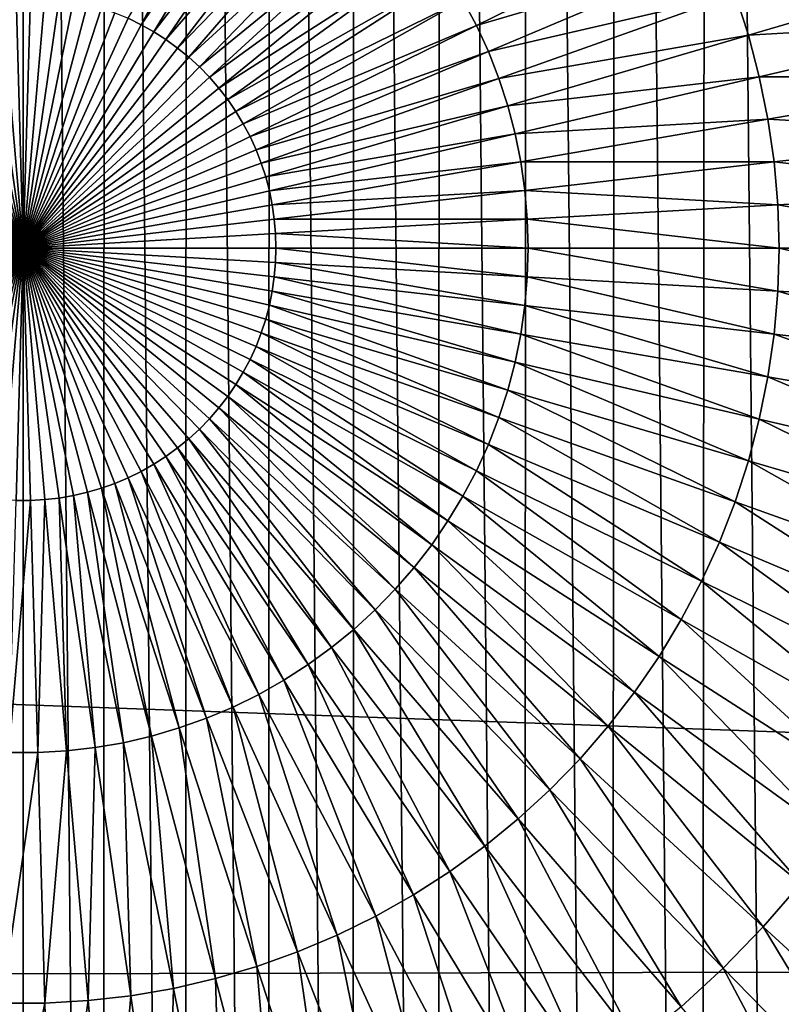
# Model space of a CAD drawing. Header units: millimetres. Extents: x -161 to 161, y -94 to 1149.
# Tile 654 of 1056: x 148.796 to 149.604, y -58.352 to -57.308. Entities that reach past the tile are written whole.
import ezdxf

# ---------------------------------------------------------------- set-up
doc = ezdxf.new("R2010")
doc.units = ezdxf.units.MM
doc.header["$LTSCALE"] = 81.481481
for name, color, linetype in [('380', 7, 'CONTINUOUS'), ('383', 7, 'CONTINUOUS'), ('387', 7, 'CONTINUOUS'), ('392', 7, 'CONTINUOUS'), ('393', 7, 'CONTINUOUS')]:
    doc.layers.add(name, color=color, linetype=linetype)

msp = doc.modelspace()

# ---------------------------------------------------------------- linework, layer by layer
at = {"layer": '380', "color": 7, "linetype": 'CONTINUOUS', "true_color": 0xaaaaaa}
for points in [[(156.3174, -56.7956, 20.202), (156.3174, -57.55, 20.2161), (135.3, -56.7529, 20.9349), (156.3174, -56.7956, 20.202)], [(135.3, -56.7529, 20.9349), (156.3174, -57.55, 20.2161), (135.3, -57.55, 20.95), (135.3, -56.7529, 20.9349)]]:
    msp.add_3dface(points, dxfattribs=at)
at = {"layer": '383', "color": 7, "linetype": 'CONTINUOUS', "true_color": 0xaaaaaa}
for points in [[(135.3, -57.55, 20.95), (156.3174, -57.55, 20.2161), (156.3174, -58.3044, 20.202), (135.3, -57.55, 20.95)], [(135.3, -57.55, 20.95), (156.3174, -58.3044, 20.202), (135.3, -58.3471, 20.9349), (135.3, -57.55, 20.95)], [(156.3174, -58.3044, 20.202), (156.3174, -59.0578, 20.1599), (135.3, -58.3471, 20.9349), (156.3174, -58.3044, 20.202)], [(135.3, -58.3471, 20.9349), (156.3174, -59.0578, 20.1599), (135.3, -59.1431, 20.8895), (135.3, -58.3471, 20.9349)]]:
    msp.add_3dface(points, dxfattribs=at)
at = {"layer": '387', "color": 7, "linetype": 'CONTINUOUS', "true_color": 0xaaaaaa}
for points in [[(148.7143, -62.0495, 61.95), (148.8, -62.05, 61.95), (148.7147, -53.0505, 61.95), (148.7143, -62.0495, 61.95)], [(148.8, -62.05, 61.95), (148.8, -53.05, 61.95), (148.7147, -53.0505, 61.95), (148.8, -62.05, 61.95)], [(148.8857, -53.0505, 61.95), (148.8, -53.05, 61.95), (148.8853, -62.0495, 61.95), (148.8857, -53.0505, 61.95)], [(148.8853, -62.0495, 61.95), (148.8, -53.05, 61.95), (148.8, -62.05, 61.95), (148.8853, -62.0495, 61.95)], [(148.9719, -62.047, 61.95), (148.8857, -53.0505, 61.95), (148.8853, -62.0495, 61.95), (148.9719, -62.047, 61.95)], [(148.9729, -53.053, 61.95), (148.8857, -53.0505, 61.95), (148.9719, -62.047, 61.95), (148.9729, -53.053, 61.95)], [(149.0596, -62.0427, 61.95), (148.9729, -53.053, 61.95), (148.9719, -62.047, 61.95), (149.0596, -62.0427, 61.95)], [(149.0615, -53.0574, 61.95), (148.9729, -53.053, 61.95), (149.0596, -62.0427, 61.95), (149.0615, -53.0574, 61.95)], [(149.1487, -62.0365, 61.95), (149.0615, -53.0574, 61.95), (149.0596, -62.0427, 61.95), (149.1487, -62.0365, 61.95)], [(149.1515, -53.0638, 61.95), (149.0615, -53.0574, 61.95), (149.1487, -62.0365, 61.95), (149.1515, -53.0638, 61.95)], [(149.2387, -62.0285, 61.95), (149.1515, -53.0638, 61.95), (149.1487, -62.0365, 61.95), (149.2387, -62.0285, 61.95)], [(149.2427, -53.0719, 61.95), (149.1515, -53.0638, 61.95), (149.2387, -62.0285, 61.95), (149.2427, -53.0719, 61.95)], [(149.3298, -62.0188, 61.95), (149.2427, -53.0719, 61.95), (149.2387, -62.0285, 61.95), (149.3298, -62.0188, 61.95)], [(149.3353, -53.0818, 61.95), (149.2427, -53.0719, 61.95), (149.3298, -62.0188, 61.95), (149.3353, -53.0818, 61.95)], [(149.4226, -62.0069, 61.95), (149.3353, -53.0818, 61.95), (149.3298, -62.0188, 61.95), (149.4226, -62.0069, 61.95)], [(149.4295, -53.0941, 61.95), (149.3353, -53.0818, 61.95), (149.4226, -62.0069, 61.95), (149.4295, -53.0941, 61.95)], [(149.5174, -61.9924, 61.95), (149.4295, -53.0941, 61.95), (149.4226, -62.0069, 61.95), (149.5174, -61.9924, 61.95)], [(149.5259, -53.109, 61.95), (149.4295, -53.0941, 61.95), (149.5174, -61.9924, 61.95), (149.5259, -53.109, 61.95)], [(149.6141, -61.9757, 61.95), (149.5259, -53.109, 61.95), (149.5174, -61.9924, 61.95), (149.6141, -61.9757, 61.95)], [(149.6241, -53.1262, 61.95), (149.5259, -53.109, 61.95), (149.6141, -61.9757, 61.95), (149.6241, -53.1262, 61.95)]]:
    msp.add_3dface(points, dxfattribs=at)
at = {"layer": '392', "color": 7, "linetype": 'CONTINUOUS', "true_color": 0xaaaaaa}
for points in [[(148.925, -57.3131, -24.393), (148.9113, -57.3063, -24.393), (149.0498, -57.0765, -24.3718), (148.925, -57.3131, -24.393)], [(148.925, -57.3131, -24.393), (149.0498, -57.0765, -24.3718), (149.0764, -57.0916, -24.3718), (148.925, -57.3131, -24.393)], [(148.9383, -57.3206, -24.393), (148.925, -57.3131, -24.393), (149.0764, -57.0916, -24.3718), (148.9383, -57.3206, -24.393)], [(148.9383, -57.3206, -24.393), (149.0764, -57.0916, -24.3718), (149.1022, -57.1081, -24.3718), (148.9383, -57.3206, -24.393)], [(148.9512, -57.3289, -24.393), (148.9383, -57.3206, -24.393), (149.1022, -57.1081, -24.3718), (148.9512, -57.3289, -24.393)], [(148.9512, -57.3289, -24.393), (149.1022, -57.1081, -24.3718), (149.1269, -57.1261, -24.3718), (148.9512, -57.3289, -24.393)], [(148.9636, -57.3379, -24.393), (148.9512, -57.3289, -24.393), (149.1269, -57.1261, -24.3718), (148.9636, -57.3379, -24.393)], [(148.9636, -57.3379, -24.393), (149.1269, -57.1261, -24.3718), (149.1506, -57.1454, -24.3718), (148.9636, -57.3379, -24.393)], [(148.9754, -57.3475, -24.393), (148.9636, -57.3379, -24.393), (149.1506, -57.1454, -24.3718), (148.9754, -57.3475, -24.393)], [(148.9754, -57.3475, -24.393), (149.1506, -57.1454, -24.3718), (149.1731, -57.1661, -24.3718), (148.9754, -57.3475, -24.393)], [(148.9867, -57.3579, -24.393), (148.9754, -57.3475, -24.393), (149.1731, -57.1661, -24.3718), (148.9867, -57.3579, -24.393)], [(148.9867, -57.3579, -24.393), (149.1731, -57.1661, -24.3718), (149.1944, -57.188, -24.3718), (148.9867, -57.3579, -24.393)], [(148.9974, -57.3689, -24.393), (148.9867, -57.3579, -24.393), (149.1944, -57.188, -24.3718), (148.9974, -57.3689, -24.393)], [(148.9974, -57.3689, -24.393), (149.1944, -57.188, -24.3718), (149.2144, -57.2111, -24.3718), (148.9974, -57.3689, -24.393)], [(149.2661, -57.2868, -24.3718), (149.519, -57.1965, -24.3366), (149.2804, -57.3138, -24.3718), (149.2661, -57.2868, -24.3718)], [(149.519, -57.1965, -24.3366), (149.5381, -57.2381, -24.3366), (149.2804, -57.3138, -24.3718), (149.519, -57.1965, -24.3366)], [(149.0074, -57.3804, -24.393), (148.9974, -57.3689, -24.393), (149.2144, -57.2111, -24.3718), (149.0074, -57.3804, -24.393)], [(149.0074, -57.3804, -24.393), (149.2144, -57.2111, -24.3718), (149.2331, -57.2353, -24.3718), (149.0074, -57.3804, -24.393)], [(149.0167, -57.3925, -24.393), (149.0074, -57.3804, -24.393), (149.2331, -57.2353, -24.3718), (149.0167, -57.3925, -24.393)], [(149.0167, -57.3925, -24.393), (149.2331, -57.2353, -24.3718), (149.2503, -57.2606, -24.3718), (149.0167, -57.3925, -24.393)], [(149.2804, -57.3138, -24.3718), (149.5381, -57.2381, -24.3366), (149.2931, -57.3416, -24.3718), (149.2804, -57.3138, -24.3718)], [(149.5381, -57.2381, -24.3366), (149.5547, -57.2807, -24.3366), (149.2931, -57.3416, -24.3718), (149.5381, -57.2381, -24.3366)], [(149.5547, -57.2807, -24.3366), (149.8218, -57.25, -24.2875), (149.5688, -57.3243, -24.3366), (149.5547, -57.2807, -24.3366)], [(149.8218, -57.25, -24.2875), (149.8373, -57.3088, -24.2875), (149.5688, -57.3243, -24.3366), (149.8218, -57.25, -24.2875)], [(149.0254, -57.4052, -24.393), (149.0167, -57.3925, -24.393), (149.2503, -57.2606, -24.3718), (149.0254, -57.4052, -24.393)], [(149.0254, -57.4052, -24.393), (149.2503, -57.2606, -24.3718), (149.2661, -57.2868, -24.3718), (149.0254, -57.4052, -24.393)], [(148.7619, -57.2848, -24.393), (148.8, -57.55, -24.4), (148.7468, -57.2874, -24.393), (148.7619, -57.2848, -24.393)], [(148.7771, -57.2831, -24.393), (148.8, -57.55, -24.4), (148.7619, -57.2848, -24.393), (148.7771, -57.2831, -24.393)], [(148.7923, -57.2822, -24.393), (148.8, -57.55, -24.4), (148.7771, -57.2831, -24.393), (148.7923, -57.2822, -24.393)], [(148.8077, -57.2822, -24.393), (148.8, -57.55, -24.4), (148.7923, -57.2822, -24.393), (148.8077, -57.2822, -24.393)], [(148.8229, -57.2831, -24.393), (148.8, -57.55, -24.4), (148.8077, -57.2822, -24.393), (148.8229, -57.2831, -24.393)], [(148.8381, -57.2848, -24.393), (148.8, -57.55, -24.4), (148.8229, -57.2831, -24.393), (148.8381, -57.2848, -24.393)], [(148.8532, -57.2874, -24.393), (148.8, -57.55, -24.4), (148.8381, -57.2848, -24.393), (148.8532, -57.2874, -24.393)], [(149.2931, -57.3416, -24.3718), (149.5547, -57.2807, -24.3366), (149.3042, -57.3701, -24.3718), (149.2931, -57.3416, -24.3718)], [(149.5547, -57.2807, -24.3366), (149.5688, -57.3243, -24.3366), (149.3042, -57.3701, -24.3718), (149.5547, -57.2807, -24.3366)], [(148.7172, -57.2952, -24.393), (148.8, -57.55, -24.4), (148.7028, -57.3004, -24.393), (148.7172, -57.2952, -24.393)], [(148.7319, -57.2909, -24.393), (148.8, -57.55, -24.4), (148.7172, -57.2952, -24.393), (148.7319, -57.2909, -24.393)], [(148.7468, -57.2874, -24.393), (148.8, -57.55, -24.4), (148.7319, -57.2909, -24.393), (148.7468, -57.2874, -24.393)], [(148.8681, -57.2909, -24.393), (148.8, -57.55, -24.4), (148.8532, -57.2874, -24.393), (148.8681, -57.2909, -24.393)], [(148.8828, -57.2952, -24.393), (148.8, -57.55, -24.4), (148.8681, -57.2909, -24.393), (148.8828, -57.2952, -24.393)], [(148.8972, -57.3004, -24.393), (148.8, -57.55, -24.4), (148.8828, -57.2952, -24.393), (148.8972, -57.3004, -24.393)], [(149.0333, -57.4183, -24.393), (149.0254, -57.4052, -24.393), (149.2661, -57.2868, -24.3718), (149.0333, -57.4183, -24.393)], [(149.0333, -57.4183, -24.393), (149.2661, -57.2868, -24.3718), (149.2804, -57.3138, -24.3718), (149.0333, -57.4183, -24.393)], [(148.7028, -57.3004, -24.393), (148.8, -57.55, -24.4), (148.6887, -57.3063, -24.393), (148.7028, -57.3004, -24.393)], [(148.9113, -57.3063, -24.393), (148.8, -57.55, -24.4), (148.8972, -57.3004, -24.393), (148.9113, -57.3063, -24.393)], [(148.675, -57.3131, -24.393), (148.8, -57.55, -24.4), (148.6617, -57.3206, -24.393), (148.675, -57.3131, -24.393)], [(148.6887, -57.3063, -24.393), (148.8, -57.55, -24.4), (148.675, -57.3131, -24.393), (148.6887, -57.3063, -24.393)], [(148.925, -57.3131, -24.393), (148.8, -57.55, -24.4), (148.9113, -57.3063, -24.393), (148.925, -57.3131, -24.393)], [(148.9383, -57.3206, -24.393), (148.8, -57.55, -24.4), (148.925, -57.3131, -24.393), (148.9383, -57.3206, -24.393)], [(149.0404, -57.4318, -24.393), (149.0333, -57.4183, -24.393), (149.2804, -57.3138, -24.3718), (149.0404, -57.4318, -24.393)], [(149.0404, -57.4318, -24.393), (149.2804, -57.3138, -24.3718), (149.2931, -57.3416, -24.3718), (149.0404, -57.4318, -24.393)], [(149.5688, -57.3243, -24.3366), (149.8373, -57.3088, -24.2875), (149.5804, -57.3685, -24.3366), (149.5688, -57.3243, -24.3366)], [(149.8373, -57.3088, -24.2875), (149.8494, -57.3684, -24.2875), (149.5804, -57.3685, -24.3366), (149.8373, -57.3088, -24.2875)], [(148.6617, -57.3206, -24.393), (148.8, -57.55, -24.4), (148.6488, -57.3289, -24.393), (148.6617, -57.3206, -24.393)], [(148.9512, -57.3289, -24.393), (148.8, -57.55, -24.4), (148.9383, -57.3206, -24.393), (148.9512, -57.3289, -24.393)], [(149.3042, -57.3701, -24.3718), (149.5688, -57.3243, -24.3366), (149.3136, -57.3992, -24.3718), (149.3042, -57.3701, -24.3718)], [(149.5688, -57.3243, -24.3366), (149.5804, -57.3685, -24.3366), (149.3136, -57.3992, -24.3718), (149.5688, -57.3243, -24.3366)], [(148.6488, -57.3289, -24.393), (148.8, -57.55, -24.4), (148.6364, -57.3379, -24.393), (148.6488, -57.3289, -24.393)], [(148.9636, -57.3379, -24.393), (148.8, -57.55, -24.4), (148.9512, -57.3289, -24.393), (148.9636, -57.3379, -24.393)], [(148.6246, -57.3475, -24.393), (148.8, -57.55, -24.4), (148.6133, -57.3579, -24.393), (148.6246, -57.3475, -24.393)], [(148.6364, -57.3379, -24.393), (148.8, -57.55, -24.4), (148.6246, -57.3475, -24.393), (148.6364, -57.3379, -24.393)], [(148.9754, -57.3475, -24.393), (148.8, -57.55, -24.4), (148.9636, -57.3379, -24.393), (148.9754, -57.3475, -24.393)], [(148.9867, -57.3579, -24.393), (148.8, -57.55, -24.4), (148.9754, -57.3475, -24.393), (148.9867, -57.3579, -24.393)], [(149.0468, -57.4457, -24.393), (149.0404, -57.4318, -24.393), (149.2931, -57.3416, -24.3718), (149.0468, -57.4457, -24.393)], [(149.0468, -57.4457, -24.393), (149.2931, -57.3416, -24.3718), (149.3042, -57.3701, -24.3718), (149.0468, -57.4457, -24.393)], [(148.6133, -57.3579, -24.393), (148.8, -57.55, -24.4), (148.6026, -57.3689, -24.393), (148.6133, -57.3579, -24.393)], [(148.9974, -57.3689, -24.393), (148.8, -57.55, -24.4), (148.9867, -57.3579, -24.393), (148.9974, -57.3689, -24.393)], [(149.3136, -57.3992, -24.3718), (149.5804, -57.3685, -24.3366), (149.3214, -57.4288, -24.3718), (149.3136, -57.3992, -24.3718)], [(149.5804, -57.3685, -24.3366), (149.5895, -57.4134, -24.3366), (149.3214, -57.4288, -24.3718), (149.5804, -57.3685, -24.3366)], [(149.5804, -57.3685, -24.3366), (149.8494, -57.3684, -24.2875), (149.5895, -57.4134, -24.3366), (149.5804, -57.3685, -24.3366)], [(149.8494, -57.3684, -24.2875), (149.858, -57.4286, -24.2875), (149.5895, -57.4134, -24.3366), (149.8494, -57.3684, -24.2875)], [(148.6026, -57.3689, -24.393), (148.8, -57.55, -24.4), (148.5926, -57.3804, -24.393), (148.6026, -57.3689, -24.393)], [(149.0074, -57.3804, -24.393), (148.8, -57.55, -24.4), (148.9974, -57.3689, -24.393), (149.0074, -57.3804, -24.393)], [(149.0523, -57.46, -24.393), (149.0468, -57.4457, -24.393), (149.3042, -57.3701, -24.3718), (149.0523, -57.46, -24.393)], [(149.0523, -57.46, -24.393), (149.3042, -57.3701, -24.3718), (149.3136, -57.3992, -24.3718), (149.0523, -57.46, -24.393)], [(148.5926, -57.3804, -24.393), (148.8, -57.55, -24.4), (148.5833, -57.3925, -24.393), (148.5926, -57.3804, -24.393)], [(149.0167, -57.3925, -24.393), (148.8, -57.55, -24.4), (149.0074, -57.3804, -24.393), (149.0167, -57.3925, -24.393)], [(148.5833, -57.3925, -24.393), (148.8, -57.55, -24.4), (148.5746, -57.4052, -24.393), (148.5833, -57.3925, -24.393)], [(149.0254, -57.4052, -24.393), (148.8, -57.55, -24.4), (149.0167, -57.3925, -24.393), (149.0254, -57.4052, -24.393)], [(149.057, -57.4745, -24.393), (149.0523, -57.46, -24.393), (149.3136, -57.3992, -24.3718), (149.057, -57.4745, -24.393)], [(149.057, -57.4745, -24.393), (149.3136, -57.3992, -24.3718), (149.3214, -57.4288, -24.3718), (149.057, -57.4745, -24.393)], [(148.5746, -57.4052, -24.393), (148.8, -57.55, -24.4), (148.5667, -57.4183, -24.393), (148.5746, -57.4052, -24.393)], [(149.0333, -57.4183, -24.393), (148.8, -57.55, -24.4), (149.0254, -57.4052, -24.393), (149.0333, -57.4183, -24.393)], [(148.5667, -57.4183, -24.393), (148.8, -57.55, -24.4), (148.5596, -57.4318, -24.393), (148.5667, -57.4183, -24.393)], [(149.0404, -57.4318, -24.393), (148.8, -57.55, -24.4), (149.0333, -57.4183, -24.393), (149.0404, -57.4318, -24.393)], [(149.3214, -57.4288, -24.3718), (149.5895, -57.4134, -24.3366), (149.3275, -57.4587, -24.3718), (149.3214, -57.4288, -24.3718)], [(149.5895, -57.4134, -24.3366), (149.596, -57.4587, -24.3366), (149.3275, -57.4587, -24.3718), (149.5895, -57.4134, -24.3366)], [(149.5895, -57.4134, -24.3366), (149.858, -57.4286, -24.2875), (149.596, -57.4587, -24.3366), (149.5895, -57.4134, -24.3366)], [(149.0609, -57.4893, -24.393), (149.057, -57.4745, -24.393), (149.3214, -57.4288, -24.3718), (149.0609, -57.4893, -24.393)], [(149.0609, -57.4893, -24.393), (149.3214, -57.4288, -24.3718), (149.3275, -57.4587, -24.3718), (149.0609, -57.4893, -24.393)], [(149.858, -57.4286, -24.2875), (149.8632, -57.4892, -24.2875), (149.596, -57.4587, -24.3366), (149.858, -57.4286, -24.2875)], [(148.5596, -57.4318, -24.393), (148.8, -57.55, -24.4), (148.5532, -57.4457, -24.393), (148.5596, -57.4318, -24.393)], [(149.0468, -57.4457, -24.393), (148.8, -57.55, -24.4), (149.0404, -57.4318, -24.393), (149.0468, -57.4457, -24.393)], [(148.5532, -57.4457, -24.393), (148.8, -57.55, -24.4), (148.5477, -57.46, -24.393), (148.5532, -57.4457, -24.393)], [(149.0523, -57.46, -24.393), (148.8, -57.55, -24.4), (149.0468, -57.4457, -24.393), (149.0523, -57.46, -24.393)], [(148.5477, -57.46, -24.393), (148.8, -57.55, -24.4), (148.543, -57.4745, -24.393), (148.5477, -57.46, -24.393)], [(149.057, -57.4745, -24.393), (148.8, -57.55, -24.4), (149.0523, -57.46, -24.393), (149.057, -57.4745, -24.393)], [(149.064, -57.5043, -24.393), (149.0609, -57.4893, -24.393), (149.3275, -57.4587, -24.3718), (149.064, -57.5043, -24.393)], [(149.064, -57.5043, -24.393), (149.3275, -57.4587, -24.3718), (149.3318, -57.489, -24.3718), (149.064, -57.5043, -24.393)], [(149.3275, -57.4587, -24.3718), (149.596, -57.4587, -24.3366), (149.3318, -57.489, -24.3718), (149.3275, -57.4587, -24.3718)], [(149.596, -57.4587, -24.3366), (149.5999, -57.5043, -24.3366), (149.3318, -57.489, -24.3718), (149.596, -57.4587, -24.3366)], [(149.596, -57.4587, -24.3366), (149.8632, -57.4892, -24.2875), (149.5999, -57.5043, -24.3366), (149.596, -57.4587, -24.3366)], [(148.543, -57.4745, -24.393), (148.8, -57.55, -24.4), (148.5391, -57.4893, -24.393), (148.543, -57.4745, -24.393)], [(149.0609, -57.4893, -24.393), (148.8, -57.55, -24.4), (149.057, -57.4745, -24.393), (149.0609, -57.4893, -24.393)], [(148.5391, -57.4893, -24.393), (148.8, -57.55, -24.4), (148.536, -57.5043, -24.393), (148.5391, -57.4893, -24.393)], [(149.064, -57.5043, -24.393), (148.8, -57.55, -24.4), (149.0609, -57.4893, -24.393), (149.064, -57.5043, -24.393)], [(149.0661, -57.5195, -24.393), (149.064, -57.5043, -24.393), (149.3318, -57.489, -24.3718), (149.0661, -57.5195, -24.393)], [(149.0661, -57.5195, -24.393), (149.3318, -57.489, -24.3718), (149.3344, -57.5194, -24.3718), (149.0661, -57.5195, -24.393)], [(149.3318, -57.489, -24.3718), (149.5999, -57.5043, -24.3366), (149.3344, -57.5194, -24.3718), (149.3318, -57.489, -24.3718)], [(149.8632, -57.4892, -24.2875), (149.865, -57.55, -24.2875), (149.5999, -57.5043, -24.3366), (149.8632, -57.4892, -24.2875)], [(148.536, -57.5043, -24.393), (148.8, -57.55, -24.4), (148.5339, -57.5195, -24.393), (148.536, -57.5043, -24.393)], [(149.0661, -57.5195, -24.393), (148.8, -57.55, -24.4), (149.064, -57.5043, -24.393), (149.0661, -57.5195, -24.393)], [(149.5999, -57.5043, -24.3366), (149.6013, -57.55, -24.3366), (149.3344, -57.5194, -24.3718), (149.5999, -57.5043, -24.3366)], [(149.865, -57.55, -24.2875), (149.6013, -57.55, -24.3366), (149.5999, -57.5043, -24.3366), (149.865, -57.55, -24.2875)], [(148.5339, -57.5195, -24.393), (148.8, -57.55, -24.4), (148.5325, -57.5347, -24.393), (148.5339, -57.5195, -24.393)], [(149.0675, -57.5347, -24.393), (148.8, -57.55, -24.4), (149.0661, -57.5195, -24.393), (149.0675, -57.5347, -24.393)], [(149.0675, -57.5347, -24.393), (149.0661, -57.5195, -24.393), (149.3344, -57.5194, -24.3718), (149.0675, -57.5347, -24.393)], [(149.3353, -57.55, -24.3718), (149.0675, -57.5347, -24.393), (149.3344, -57.5194, -24.3718), (149.3353, -57.55, -24.3718)], [(149.6013, -57.55, -24.3366), (149.3353, -57.55, -24.3718), (149.3344, -57.5194, -24.3718), (149.6013, -57.55, -24.3366)], [(148.5325, -57.5347, -24.393), (148.8, -57.55, -24.4), (148.5321, -57.55, -24.393), (148.5325, -57.5347, -24.393)], [(149.0679, -57.55, -24.393), (148.8, -57.55, -24.4), (149.0675, -57.5347, -24.393), (149.0679, -57.55, -24.393)], [(149.0679, -57.55, -24.393), (149.0675, -57.5347, -24.393), (149.3353, -57.55, -24.3718), (149.0679, -57.55, -24.393)]]:
    msp.add_3dface(points, dxfattribs=at)
at = {"layer": '393', "color": 7, "linetype": 'CONTINUOUS', "true_color": 0xaaaaaa}
for points in [[(148.5321, -57.55, -24.393), (148.8, -57.55, -24.4), (148.5325, -57.5653, -24.393), (148.5321, -57.55, -24.393)], [(148.8, -57.55, -24.4), (148.5339, -57.5805, -24.393), (148.5325, -57.5653, -24.393), (148.8, -57.55, -24.4)], [(148.8, -57.55, -24.4), (148.536, -57.5957, -24.393), (148.5339, -57.5805, -24.393), (148.8, -57.55, -24.4)], [(148.8, -57.55, -24.4), (148.5391, -57.6107, -24.393), (148.536, -57.5957, -24.393), (148.8, -57.55, -24.4)], [(148.8, -57.55, -24.4), (148.543, -57.6255, -24.393), (148.5391, -57.6107, -24.393), (148.8, -57.55, -24.4)], [(148.8, -57.55, -24.4), (148.5477, -57.64, -24.393), (148.543, -57.6255, -24.393), (148.8, -57.55, -24.4)], [(148.8, -57.55, -24.4), (148.5532, -57.6543, -24.393), (148.5477, -57.64, -24.393), (148.8, -57.55, -24.4)], [(148.8, -57.55, -24.4), (148.5596, -57.6682, -24.393), (148.5532, -57.6543, -24.393), (148.8, -57.55, -24.4)], [(148.8, -57.55, -24.4), (148.5667, -57.6817, -24.393), (148.5596, -57.6682, -24.393), (148.8, -57.55, -24.4)], [(148.8, -57.55, -24.4), (148.5746, -57.6948, -24.393), (148.5667, -57.6817, -24.393), (148.8, -57.55, -24.4)], [(148.8, -57.55, -24.4), (148.5833, -57.7075, -24.393), (148.5746, -57.6948, -24.393), (148.8, -57.55, -24.4)], [(148.8, -57.55, -24.4), (148.5926, -57.7196, -24.393), (148.5833, -57.7075, -24.393), (148.8, -57.55, -24.4)], [(148.8, -57.55, -24.4), (148.6026, -57.7311, -24.393), (148.5926, -57.7196, -24.393), (148.8, -57.55, -24.4)], [(148.8, -57.55, -24.4), (148.6133, -57.7421, -24.393), (148.6026, -57.7311, -24.393), (148.8, -57.55, -24.4)], [(148.8, -57.55, -24.4), (148.6246, -57.7525, -24.393), (148.6133, -57.7421, -24.393), (148.8, -57.55, -24.4)], [(148.8, -57.55, -24.4), (148.6364, -57.7621, -24.393), (148.6246, -57.7525, -24.393), (148.8, -57.55, -24.4)], [(148.8, -57.55, -24.4), (148.6488, -57.7711, -24.393), (148.6364, -57.7621, -24.393), (148.8, -57.55, -24.4)], [(148.8, -57.55, -24.4), (148.6617, -57.7794, -24.393), (148.6488, -57.7711, -24.393), (148.8, -57.55, -24.4)], [(148.8, -57.55, -24.4), (148.675, -57.7869, -24.393), (148.6617, -57.7794, -24.393), (148.8, -57.55, -24.4)], [(148.8, -57.55, -24.4), (148.6887, -57.7937, -24.393), (148.675, -57.7869, -24.393), (148.8, -57.55, -24.4)], [(148.8, -57.55, -24.4), (148.7028, -57.7996, -24.393), (148.6887, -57.7937, -24.393), (148.8, -57.55, -24.4)], [(148.8, -57.55, -24.4), (148.7172, -57.8048, -24.393), (148.7028, -57.7996, -24.393), (148.8, -57.55, -24.4)], [(148.8, -57.55, -24.4), (148.7319, -57.8091, -24.393), (148.7172, -57.8048, -24.393), (148.8, -57.55, -24.4)], [(148.8, -57.55, -24.4), (148.7468, -57.8126, -24.393), (148.7319, -57.8091, -24.393), (148.8, -57.55, -24.4)], [(148.8, -57.55, -24.4), (148.7619, -57.8152, -24.393), (148.7468, -57.8126, -24.393), (148.8, -57.55, -24.4)], [(148.8, -57.55, -24.4), (148.7771, -57.8169, -24.393), (148.7619, -57.8152, -24.393), (148.8, -57.55, -24.4)], [(148.8, -57.55, -24.4), (148.7923, -57.8178, -24.393), (148.7771, -57.8169, -24.393), (148.8, -57.55, -24.4)], [(148.8, -57.55, -24.4), (148.8077, -57.8178, -24.393), (148.7923, -57.8178, -24.393), (148.8, -57.55, -24.4)], [(148.8, -57.55, -24.4), (149.0679, -57.55, -24.393), (149.0675, -57.5653, -24.393), (148.8, -57.55, -24.4)], [(148.8, -57.55, -24.4), (149.0675, -57.5653, -24.393), (149.0661, -57.5805, -24.393), (148.8, -57.55, -24.4)], [(148.8, -57.55, -24.4), (149.0661, -57.5805, -24.393), (149.064, -57.5957, -24.393), (148.8, -57.55, -24.4)], [(148.8, -57.55, -24.4), (149.064, -57.5957, -24.393), (149.0609, -57.6107, -24.393), (148.8, -57.55, -24.4)], [(148.8, -57.55, -24.4), (149.0609, -57.6107, -24.393), (149.057, -57.6255, -24.393), (148.8, -57.55, -24.4)], [(148.8, -57.55, -24.4), (149.057, -57.6255, -24.393), (149.0523, -57.64, -24.393), (148.8, -57.55, -24.4)], [(148.8, -57.55, -24.4), (149.0523, -57.64, -24.393), (149.0468, -57.6543, -24.393), (148.8, -57.55, -24.4)], [(148.8, -57.55, -24.4), (149.0468, -57.6543, -24.393), (149.0404, -57.6682, -24.393), (148.8, -57.55, -24.4)], [(148.8, -57.55, -24.4), (149.0404, -57.6682, -24.393), (149.0333, -57.6817, -24.393), (148.8, -57.55, -24.4)], [(148.8, -57.55, -24.4), (149.0333, -57.6817, -24.393), (149.0254, -57.6948, -24.393), (148.8, -57.55, -24.4)], [(148.8, -57.55, -24.4), (149.0254, -57.6948, -24.393), (149.0167, -57.7075, -24.393), (148.8, -57.55, -24.4)], [(148.8, -57.55, -24.4), (149.0167, -57.7075, -24.393), (149.0074, -57.7196, -24.393), (148.8, -57.55, -24.4)], [(148.8, -57.55, -24.4), (149.0074, -57.7196, -24.393), (148.9974, -57.7311, -24.393), (148.8, -57.55, -24.4)], [(148.8, -57.55, -24.4), (148.9974, -57.7311, -24.393), (148.9867, -57.7421, -24.393), (148.8, -57.55, -24.4)], [(148.8, -57.55, -24.4), (148.9867, -57.7421, -24.393), (148.9754, -57.7525, -24.393), (148.8, -57.55, -24.4)], [(148.8, -57.55, -24.4), (148.9754, -57.7525, -24.393), (148.9636, -57.7621, -24.393), (148.8, -57.55, -24.4)], [(148.8, -57.55, -24.4), (148.9636, -57.7621, -24.393), (148.9512, -57.7711, -24.393), (148.8, -57.55, -24.4)], [(148.8, -57.55, -24.4), (148.9512, -57.7711, -24.393), (148.9383, -57.7794, -24.393), (148.8, -57.55, -24.4)], [(148.8, -57.55, -24.4), (148.9383, -57.7794, -24.393), (148.925, -57.7869, -24.393), (148.8, -57.55, -24.4)], [(148.8, -57.55, -24.4), (148.925, -57.7869, -24.393), (148.9113, -57.7937, -24.393), (148.8, -57.55, -24.4)], [(148.8, -57.55, -24.4), (148.9113, -57.7937, -24.393), (148.8972, -57.7996, -24.393), (148.8, -57.55, -24.4)], [(148.8, -57.55, -24.4), (148.8972, -57.7996, -24.393), (148.8828, -57.8048, -24.393), (148.8, -57.55, -24.4)], [(148.8, -57.55, -24.4), (148.8828, -57.8048, -24.393), (148.8681, -57.8091, -24.393), (148.8, -57.55, -24.4)], [(148.8, -57.55, -24.4), (148.8681, -57.8091, -24.393), (148.8532, -57.8126, -24.393), (148.8, -57.55, -24.4)], [(148.8, -57.55, -24.4), (148.8532, -57.8126, -24.393), (148.8381, -57.8152, -24.393), (148.8, -57.55, -24.4)], [(148.8, -57.55, -24.4), (148.8381, -57.8152, -24.393), (148.8229, -57.8169, -24.393), (148.8, -57.55, -24.4)], [(148.8, -57.55, -24.4), (148.8229, -57.8169, -24.393), (148.8077, -57.8178, -24.393), (148.8, -57.55, -24.4)], [(149.0679, -57.55, -24.393), (149.3344, -57.5806, -24.3718), (149.0675, -57.5653, -24.393), (149.0679, -57.55, -24.393)], [(149.0679, -57.55, -24.393), (149.3353, -57.55, -24.3718), (149.3344, -57.5806, -24.3718), (149.0679, -57.55, -24.393)], [(149.3353, -57.55, -24.3718), (149.5999, -57.5957, -24.3366), (149.3344, -57.5806, -24.3718), (149.3353, -57.55, -24.3718)], [(149.3353, -57.55, -24.3718), (149.6013, -57.55, -24.3366), (149.5999, -57.5957, -24.3366), (149.3353, -57.55, -24.3718)], [(149.6013, -57.55, -24.3366), (149.8632, -57.6108, -24.2875), (149.5999, -57.5957, -24.3366), (149.6013, -57.55, -24.3366)], [(149.6013, -57.55, -24.3366), (149.865, -57.55, -24.2875), (149.8632, -57.6108, -24.2875), (149.6013, -57.55, -24.3366)], [(149.0675, -57.5653, -24.393), (149.3318, -57.611, -24.3718), (149.0661, -57.5805, -24.393), (149.0675, -57.5653, -24.393)], [(149.3344, -57.5806, -24.3718), (149.3318, -57.611, -24.3718), (149.0675, -57.5653, -24.393), (149.3344, -57.5806, -24.3718)], [(149.0661, -57.5805, -24.393), (149.3275, -57.6413, -24.3718), (149.064, -57.5957, -24.393), (149.0661, -57.5805, -24.393)], [(149.3318, -57.611, -24.3718), (149.3275, -57.6413, -24.3718), (149.0661, -57.5805, -24.393), (149.3318, -57.611, -24.3718)], [(149.3344, -57.5806, -24.3718), (149.596, -57.6413, -24.3366), (149.3318, -57.611, -24.3718), (149.3344, -57.5806, -24.3718)], [(149.5999, -57.5957, -24.3366), (149.596, -57.6413, -24.3366), (149.3344, -57.5806, -24.3718), (149.5999, -57.5957, -24.3366)], [(149.064, -57.5957, -24.393), (149.3214, -57.6712, -24.3718), (149.0609, -57.6107, -24.393), (149.064, -57.5957, -24.393)], [(149.3275, -57.6413, -24.3718), (149.3214, -57.6712, -24.3718), (149.064, -57.5957, -24.393), (149.3275, -57.6413, -24.3718)], [(149.5999, -57.5957, -24.3366), (149.858, -57.6714, -24.2875), (149.596, -57.6413, -24.3366), (149.5999, -57.5957, -24.3366)], [(149.8632, -57.6108, -24.2875), (149.858, -57.6714, -24.2875), (149.5999, -57.5957, -24.3366), (149.8632, -57.6108, -24.2875)], [(149.0609, -57.6107, -24.393), (149.3136, -57.7008, -24.3718), (149.057, -57.6255, -24.393), (149.0609, -57.6107, -24.393)], [(149.3214, -57.6712, -24.3718), (149.3136, -57.7008, -24.3718), (149.0609, -57.6107, -24.393), (149.3214, -57.6712, -24.3718)], [(149.3318, -57.611, -24.3718), (149.5895, -57.6866, -24.3366), (149.3275, -57.6413, -24.3718), (149.3318, -57.611, -24.3718)], [(149.596, -57.6413, -24.3366), (149.5895, -57.6866, -24.3366), (149.3318, -57.611, -24.3718), (149.596, -57.6413, -24.3366)], [(149.057, -57.6255, -24.393), (149.3042, -57.7299, -24.3718), (149.0523, -57.64, -24.393), (149.057, -57.6255, -24.393)], [(149.3136, -57.7008, -24.3718), (149.3042, -57.7299, -24.3718), (149.057, -57.6255, -24.393), (149.3136, -57.7008, -24.3718)], [(149.0523, -57.64, -24.393), (149.2931, -57.7584, -24.3718), (149.0468, -57.6543, -24.393), (149.0523, -57.64, -24.393)], [(149.3042, -57.7299, -24.3718), (149.2931, -57.7584, -24.3718), (149.0523, -57.64, -24.393), (149.3042, -57.7299, -24.3718)], [(149.3275, -57.6413, -24.3718), (149.5804, -57.7315, -24.3366), (149.3214, -57.6712, -24.3718), (149.3275, -57.6413, -24.3718)], [(149.5895, -57.6866, -24.3366), (149.5804, -57.7315, -24.3366), (149.3275, -57.6413, -24.3718), (149.5895, -57.6866, -24.3366)], [(149.596, -57.6413, -24.3366), (149.8494, -57.7316, -24.2875), (149.5895, -57.6866, -24.3366), (149.596, -57.6413, -24.3366)], [(149.858, -57.6714, -24.2875), (149.8494, -57.7316, -24.2875), (149.596, -57.6413, -24.3366), (149.858, -57.6714, -24.2875)], [(149.0468, -57.6543, -24.393), (149.2804, -57.7862, -24.3718), (149.0404, -57.6682, -24.393), (149.0468, -57.6543, -24.393)], [(149.2931, -57.7584, -24.3718), (149.2804, -57.7862, -24.3718), (149.0468, -57.6543, -24.393), (149.2931, -57.7584, -24.3718)], [(149.0404, -57.6682, -24.393), (149.2661, -57.8132, -24.3718), (149.0333, -57.6817, -24.393), (149.0404, -57.6682, -24.393)], [(149.2804, -57.7862, -24.3718), (149.2661, -57.8132, -24.3718), (149.0404, -57.6682, -24.393), (149.2804, -57.7862, -24.3718)], [(149.3214, -57.6712, -24.3718), (149.5688, -57.7757, -24.3366), (149.3136, -57.7008, -24.3718), (149.3214, -57.6712, -24.3718)], [(149.5804, -57.7315, -24.3366), (149.5688, -57.7757, -24.3366), (149.3214, -57.6712, -24.3718), (149.5804, -57.7315, -24.3366)], [(149.0333, -57.6817, -24.393), (149.2503, -57.8394, -24.3718), (149.0254, -57.6948, -24.393), (149.0333, -57.6817, -24.393)], [(149.2661, -57.8132, -24.3718), (149.2503, -57.8394, -24.3718), (149.0333, -57.6817, -24.393), (149.2661, -57.8132, -24.3718)], [(149.5895, -57.6866, -24.3366), (149.8373, -57.7912, -24.2875), (149.5804, -57.7315, -24.3366), (149.5895, -57.6866, -24.3366)], [(149.8494, -57.7316, -24.2875), (149.8373, -57.7912, -24.2875), (149.5895, -57.6866, -24.3366), (149.8494, -57.7316, -24.2875)], [(149.0254, -57.6948, -24.393), (149.2331, -57.8647, -24.3718), (149.0167, -57.7075, -24.393), (149.0254, -57.6948, -24.393)], [(149.2503, -57.8394, -24.3718), (149.2331, -57.8647, -24.3718), (149.0254, -57.6948, -24.393), (149.2503, -57.8394, -24.3718)], [(149.3136, -57.7008, -24.3718), (149.5547, -57.8193, -24.3366), (149.3042, -57.7299, -24.3718), (149.3136, -57.7008, -24.3718)], [(149.5688, -57.7757, -24.3366), (149.5547, -57.8193, -24.3366), (149.3136, -57.7008, -24.3718), (149.5688, -57.7757, -24.3366)], [(149.0167, -57.7075, -24.393), (149.2144, -57.8889, -24.3718), (149.0074, -57.7196, -24.393), (149.0167, -57.7075, -24.393)], [(149.2331, -57.8647, -24.3718), (149.2144, -57.8889, -24.3718), (149.0167, -57.7075, -24.393), (149.2331, -57.8647, -24.3718)], [(149.0074, -57.7196, -24.393), (149.1944, -57.912, -24.3718), (148.9974, -57.7311, -24.393), (149.0074, -57.7196, -24.393)], [(149.2144, -57.8889, -24.3718), (149.1944, -57.912, -24.3718), (149.0074, -57.7196, -24.393), (149.2144, -57.8889, -24.3718)], [(148.9974, -57.7311, -24.393), (149.1731, -57.9339, -24.3718), (148.9867, -57.7421, -24.393), (148.9974, -57.7311, -24.393)], [(149.1944, -57.912, -24.3718), (149.1731, -57.9339, -24.3718), (148.9974, -57.7311, -24.393), (149.1944, -57.912, -24.3718)], [(149.3042, -57.7299, -24.3718), (149.5381, -57.8619, -24.3366), (149.2931, -57.7584, -24.3718), (149.3042, -57.7299, -24.3718)], [(149.5547, -57.8193, -24.3366), (149.5381, -57.8619, -24.3366), (149.3042, -57.7299, -24.3718), (149.5547, -57.8193, -24.3366)], [(149.5804, -57.7315, -24.3366), (149.8218, -57.85, -24.2875), (149.5688, -57.7757, -24.3366), (149.5804, -57.7315, -24.3366)], [(149.8373, -57.7912, -24.2875), (149.8218, -57.85, -24.2875), (149.5804, -57.7315, -24.3366), (149.8373, -57.7912, -24.2875)], [(148.9867, -57.7421, -24.393), (149.1506, -57.9546, -24.3718), (148.9754, -57.7525, -24.393), (148.9867, -57.7421, -24.393)], [(149.1731, -57.9339, -24.3718), (149.1506, -57.9546, -24.3718), (148.9867, -57.7421, -24.393), (149.1731, -57.9339, -24.3718)], [(148.9754, -57.7525, -24.393), (149.1269, -57.9739, -24.3718), (148.9636, -57.7621, -24.393), (148.9754, -57.7525, -24.393)], [(149.1506, -57.9546, -24.3718), (149.1269, -57.9739, -24.3718), (148.9754, -57.7525, -24.393), (149.1506, -57.9546, -24.3718)], [(148.9636, -57.7621, -24.393), (149.1022, -57.9919, -24.3718), (148.9512, -57.7711, -24.393), (148.9636, -57.7621, -24.393)], [(149.1269, -57.9739, -24.3718), (149.1022, -57.9919, -24.3718), (148.9636, -57.7621, -24.393), (149.1269, -57.9739, -24.3718)], [(149.2931, -57.7584, -24.3718), (149.519, -57.9035, -24.3366), (149.2804, -57.7862, -24.3718), (149.2931, -57.7584, -24.3718)], [(149.5381, -57.8619, -24.3366), (149.519, -57.9035, -24.3366), (149.2931, -57.7584, -24.3718), (149.5381, -57.8619, -24.3366)], [(148.9512, -57.7711, -24.393), (149.0764, -58.0084, -24.3718), (148.9383, -57.7794, -24.393), (148.9512, -57.7711, -24.393)], [(149.1022, -57.9919, -24.3718), (149.0764, -58.0084, -24.3718), (148.9512, -57.7711, -24.393), (149.1022, -57.9919, -24.3718)], [(149.5688, -57.7757, -24.3366), (149.803, -57.9079, -24.2875), (149.5547, -57.8193, -24.3366), (149.5688, -57.7757, -24.3366)], [(149.8218, -57.85, -24.2875), (149.803, -57.9079, -24.2875), (149.5688, -57.7757, -24.3366), (149.8218, -57.85, -24.2875)], [(148.9383, -57.7794, -24.393), (149.0498, -58.0235, -24.3718), (148.925, -57.7869, -24.393), (148.9383, -57.7794, -24.393)], [(149.0764, -58.0084, -24.3718), (149.0498, -58.0235, -24.3718), (148.9383, -57.7794, -24.393), (149.0764, -58.0084, -24.3718)], [(149.2804, -57.7862, -24.3718), (149.4977, -57.944, -24.3366), (149.2661, -57.8132, -24.3718), (149.2804, -57.7862, -24.3718)], [(149.519, -57.9035, -24.3366), (149.4977, -57.944, -24.3366), (149.2804, -57.7862, -24.3718), (149.519, -57.9035, -24.3366)], [(148.9113, -57.7937, -24.393), (148.9942, -58.0488, -24.3718), (148.8972, -57.7996, -24.393), (148.9113, -57.7937, -24.393)], [(148.925, -57.7869, -24.393), (149.0224, -58.0369, -24.3718), (148.9113, -57.7937, -24.393), (148.925, -57.7869, -24.393)], [(149.0224, -58.0369, -24.3718), (148.9942, -58.0488, -24.3718), (148.9113, -57.7937, -24.393), (149.0224, -58.0369, -24.3718)], [(149.0498, -58.0235, -24.3718), (149.0224, -58.0369, -24.3718), (148.925, -57.7869, -24.393), (149.0498, -58.0235, -24.3718)], [(148.8828, -57.8048, -24.393), (148.9361, -58.0677, -24.3718), (148.8681, -57.8091, -24.393), (148.8828, -57.8048, -24.393)], [(148.8972, -57.7996, -24.393), (148.9654, -58.0591, -24.3718), (148.8828, -57.8048, -24.393), (148.8972, -57.7996, -24.393)], [(148.9654, -58.0591, -24.3718), (148.9361, -58.0677, -24.3718), (148.8828, -57.8048, -24.393), (148.9654, -58.0591, -24.3718)], [(148.9942, -58.0488, -24.3718), (148.9654, -58.0591, -24.3718), (148.8972, -57.7996, -24.393), (148.9942, -58.0488, -24.3718)], [(148.8153, -58.0851, -24.3718), (148.7847, -58.0851, -24.3718), (148.8077, -57.8178, -24.393), (148.8153, -58.0851, -24.3718)], [(148.8077, -57.8178, -24.393), (148.7847, -58.0851, -24.3718), (148.7923, -57.8178, -24.393), (148.8077, -57.8178, -24.393)], [(148.8229, -57.8169, -24.393), (148.8153, -58.0851, -24.3718), (148.8077, -57.8178, -24.393), (148.8229, -57.8169, -24.393)], [(148.8458, -58.0834, -24.3718), (148.8153, -58.0851, -24.3718), (148.8229, -57.8169, -24.393), (148.8458, -58.0834, -24.3718)], [(148.8381, -57.8152, -24.393), (148.8458, -58.0834, -24.3718), (148.8229, -57.8169, -24.393), (148.8381, -57.8152, -24.393)], [(148.8532, -57.8126, -24.393), (148.8762, -58.0799, -24.3718), (148.8381, -57.8152, -24.393), (148.8532, -57.8126, -24.393)], [(148.8762, -58.0799, -24.3718), (148.8458, -58.0834, -24.3718), (148.8381, -57.8152, -24.393), (148.8762, -58.0799, -24.3718)], [(148.8681, -57.8091, -24.393), (148.9063, -58.0747, -24.3718), (148.8532, -57.8126, -24.393), (148.8681, -57.8091, -24.393)], [(148.9063, -58.0747, -24.3718), (148.8762, -58.0799, -24.3718), (148.8532, -57.8126, -24.393), (148.9063, -58.0747, -24.3718)], [(148.9361, -58.0677, -24.3718), (148.9063, -58.0747, -24.3718), (148.8681, -57.8091, -24.393), (148.9361, -58.0677, -24.3718)], [(149.2661, -57.8132, -24.3718), (149.4741, -57.9832, -24.3366), (149.2503, -57.8394, -24.3718), (149.2661, -57.8132, -24.3718)], [(149.4977, -57.944, -24.3366), (149.4741, -57.9832, -24.3366), (149.2661, -57.8132, -24.3718), (149.4977, -57.944, -24.3366)], [(149.5547, -57.8193, -24.3366), (149.781, -57.9646, -24.2875), (149.5381, -57.8619, -24.3366), (149.5547, -57.8193, -24.3366)], [(149.803, -57.9079, -24.2875), (149.781, -57.9646, -24.2875), (149.5547, -57.8193, -24.3366), (149.803, -57.9079, -24.2875)], [(149.2503, -57.8394, -24.3718), (149.4482, -58.021, -24.3366), (149.2331, -57.8647, -24.3718), (149.2503, -57.8394, -24.3718)], [(149.4741, -57.9832, -24.3366), (149.4482, -58.021, -24.3366), (149.2503, -57.8394, -24.3718), (149.4741, -57.9832, -24.3366)], [(149.2331, -57.8647, -24.3718), (149.4203, -58.0572, -24.3366), (149.2144, -57.8889, -24.3718), (149.2331, -57.8647, -24.3718)], [(149.4482, -58.021, -24.3366), (149.4203, -58.0572, -24.3366), (149.2331, -57.8647, -24.3718), (149.4482, -58.021, -24.3366)], [(149.5381, -57.8619, -24.3366), (149.7557, -58.0199, -24.2875), (149.519, -57.9035, -24.3366), (149.5381, -57.8619, -24.3366)], [(149.781, -57.9646, -24.2875), (149.7557, -58.0199, -24.2875), (149.5381, -57.8619, -24.3366), (149.781, -57.9646, -24.2875)], [(149.2144, -57.8889, -24.3718), (149.3903, -58.0918, -24.3366), (149.1944, -57.912, -24.3718), (149.2144, -57.8889, -24.3718)], [(149.4203, -58.0572, -24.3366), (149.3903, -58.0918, -24.3366), (149.2144, -57.8889, -24.3718), (149.4203, -58.0572, -24.3366)], [(149.519, -57.9035, -24.3366), (149.7273, -58.0737, -24.2875), (149.4977, -57.944, -24.3366), (149.519, -57.9035, -24.3366)], [(149.7557, -58.0199, -24.2875), (149.7273, -58.0737, -24.2875), (149.519, -57.9035, -24.3366), (149.7557, -58.0199, -24.2875)], [(149.1944, -57.912, -24.3718), (149.3584, -58.1246, -24.3366), (149.1731, -57.9339, -24.3718), (149.1944, -57.912, -24.3718)], [(149.3903, -58.0918, -24.3366), (149.3584, -58.1246, -24.3366), (149.1944, -57.912, -24.3718), (149.3903, -58.0918, -24.3366)], [(149.1731, -57.9339, -24.3718), (149.3247, -58.1555, -24.3366), (149.1506, -57.9546, -24.3718), (149.1731, -57.9339, -24.3718)], [(149.3584, -58.1246, -24.3366), (149.3247, -58.1555, -24.3366), (149.1731, -57.9339, -24.3718), (149.3584, -58.1246, -24.3366)], [(149.4977, -57.944, -24.3366), (149.6959, -58.1258, -24.2875), (149.4741, -57.9832, -24.3366), (149.4977, -57.944, -24.3366)], [(149.7273, -58.0737, -24.2875), (149.6959, -58.1258, -24.2875), (149.4977, -57.944, -24.3366), (149.7273, -58.0737, -24.2875)], [(149.1506, -57.9546, -24.3718), (149.2893, -58.1845, -24.3366), (149.1269, -57.9739, -24.3718), (149.1506, -57.9546, -24.3718)], [(149.3247, -58.1555, -24.3366), (149.2893, -58.1845, -24.3366), (149.1506, -57.9546, -24.3718), (149.3247, -58.1555, -24.3366)], [(149.1269, -57.9739, -24.3718), (149.2523, -58.2114, -24.3366), (149.1022, -57.9919, -24.3718), (149.1269, -57.9739, -24.3718)], [(149.2893, -58.1845, -24.3366), (149.2523, -58.2114, -24.3366), (149.1269, -57.9739, -24.3718), (149.2893, -58.1845, -24.3366)], [(149.4741, -57.9832, -24.3366), (149.6616, -58.176, -24.2875), (149.4482, -58.021, -24.3366), (149.4741, -57.9832, -24.3366)], [(149.6959, -58.1258, -24.2875), (149.6616, -58.176, -24.2875), (149.4741, -57.9832, -24.3366), (149.6959, -58.1258, -24.2875)], [(149.1022, -57.9919, -24.3718), (149.2138, -58.2362, -24.3366), (149.0764, -58.0084, -24.3718), (149.1022, -57.9919, -24.3718)], [(149.2523, -58.2114, -24.3366), (149.2138, -58.2362, -24.3366), (149.1022, -57.9919, -24.3718), (149.2523, -58.2114, -24.3366)], [(149.0764, -58.0084, -24.3718), (149.1739, -58.2587, -24.3366), (149.0498, -58.0235, -24.3718), (149.0764, -58.0084, -24.3718)], [(149.2138, -58.2362, -24.3366), (149.1739, -58.2587, -24.3366), (149.0764, -58.0084, -24.3718), (149.2138, -58.2362, -24.3366)], [(149.0498, -58.0235, -24.3718), (149.1329, -58.2788, -24.3366), (149.0224, -58.0369, -24.3718), (149.0498, -58.0235, -24.3718)], [(149.1739, -58.2587, -24.3366), (149.1329, -58.2788, -24.3366), (149.0498, -58.0235, -24.3718), (149.1739, -58.2587, -24.3366)], [(149.4482, -58.021, -24.3366), (149.6244, -58.2241, -24.2875), (149.4203, -58.0572, -24.3366), (149.4482, -58.021, -24.3366)], [(149.6616, -58.176, -24.2875), (149.6244, -58.2241, -24.2875), (149.4482, -58.021, -24.3366), (149.6616, -58.176, -24.2875)], [(149.0224, -58.0369, -24.3718), (149.0907, -58.2967, -24.3366), (148.9942, -58.0488, -24.3718), (149.0224, -58.0369, -24.3718)], [(149.1329, -58.2788, -24.3366), (149.0907, -58.2967, -24.3366), (149.0224, -58.0369, -24.3718), (149.1329, -58.2788, -24.3366)], [(148.9942, -58.0488, -24.3718), (149.0476, -58.312, -24.3366), (148.9654, -58.0591, -24.3718), (148.9942, -58.0488, -24.3718)], [(149.0907, -58.2967, -24.3366), (149.0476, -58.312, -24.3366), (148.9942, -58.0488, -24.3718), (149.0907, -58.2967, -24.3366)], [(149.4203, -58.0572, -24.3366), (149.5846, -58.2701, -24.2875), (149.3903, -58.0918, -24.3366), (149.4203, -58.0572, -24.3366)], [(149.6244, -58.2241, -24.2875), (149.5846, -58.2701, -24.2875), (149.4203, -58.0572, -24.3366), (149.6244, -58.2241, -24.2875)], [(148.9361, -58.0677, -24.3718), (148.9591, -58.3353, -24.3366), (148.9063, -58.0747, -24.3718), (148.9361, -58.0677, -24.3718)], [(148.9654, -58.0591, -24.3718), (149.0037, -58.3249, -24.3366), (148.9361, -58.0677, -24.3718), (148.9654, -58.0591, -24.3718)], [(149.0037, -58.3249, -24.3366), (148.9591, -58.3353, -24.3366), (148.9361, -58.0677, -24.3718), (149.0037, -58.3249, -24.3366)], [(149.0476, -58.312, -24.3366), (149.0037, -58.3249, -24.3366), (148.9654, -58.0591, -24.3718), (149.0476, -58.312, -24.3366)], [(148.9063, -58.0747, -24.3718), (148.914, -58.3431, -24.3366), (148.8762, -58.0799, -24.3718), (148.9063, -58.0747, -24.3718)], [(148.9591, -58.3353, -24.3366), (148.914, -58.3431, -24.3366), (148.9063, -58.0747, -24.3718), (148.9591, -58.3353, -24.3366)], [(148.8229, -58.3509, -24.3366), (148.7771, -58.3509, -24.3366), (148.8153, -58.0851, -24.3718), (148.8229, -58.3509, -24.3366)], [(148.8153, -58.0851, -24.3718), (148.7771, -58.3509, -24.3366), (148.7847, -58.0851, -24.3718), (148.8153, -58.0851, -24.3718)], [(148.8458, -58.0834, -24.3718), (148.8229, -58.3509, -24.3366), (148.8153, -58.0851, -24.3718), (148.8458, -58.0834, -24.3718)], [(148.8686, -58.3483, -24.3366), (148.8229, -58.3509, -24.3366), (148.8458, -58.0834, -24.3718), (148.8686, -58.3483, -24.3366)], [(148.8762, -58.0799, -24.3718), (148.8686, -58.3483, -24.3366), (148.8458, -58.0834, -24.3718), (148.8762, -58.0799, -24.3718)], [(148.914, -58.3431, -24.3366), (148.8686, -58.3483, -24.3366), (148.8762, -58.0799, -24.3718), (148.914, -58.3431, -24.3366)], [(149.3903, -58.0918, -24.3366), (149.5422, -58.3137, -24.2875), (149.3584, -58.1246, -24.3366), (149.3903, -58.0918, -24.3366)], [(149.5846, -58.2701, -24.2875), (149.5422, -58.3137, -24.2875), (149.3903, -58.0918, -24.3366), (149.5846, -58.2701, -24.2875)], [(149.3584, -58.1246, -24.3366), (149.4974, -58.3549, -24.2875), (149.3247, -58.1555, -24.3366), (149.3584, -58.1246, -24.3366)], [(149.5422, -58.3137, -24.2875), (149.4974, -58.3549, -24.2875), (149.3584, -58.1246, -24.3366), (149.5422, -58.3137, -24.2875)], [(149.3247, -58.1555, -24.3366), (149.4503, -58.3934, -24.2875), (149.2893, -58.1845, -24.3366), (149.3247, -58.1555, -24.3366)], [(149.4974, -58.3549, -24.2875), (149.4503, -58.3934, -24.2875), (149.3247, -58.1555, -24.3366), (149.4974, -58.3549, -24.2875)], [(149.2893, -58.1845, -24.3366), (149.4011, -58.4291, -24.2875), (149.2523, -58.2114, -24.3366), (149.2893, -58.1845, -24.3366)], [(149.4503, -58.3934, -24.2875), (149.4011, -58.4291, -24.2875), (149.2893, -58.1845, -24.3366), (149.4503, -58.3934, -24.2875)], [(149.2523, -58.2114, -24.3366), (149.3499, -58.462, -24.2875), (149.2138, -58.2362, -24.3366), (149.2523, -58.2114, -24.3366)], [(149.4011, -58.4291, -24.2875), (149.3499, -58.462, -24.2875), (149.2523, -58.2114, -24.3366), (149.4011, -58.4291, -24.2875)], [(149.6244, -58.2241, -24.2875), (149.7767, -58.4464, -24.2246), (149.5846, -58.2701, -24.2875), (149.6244, -58.2241, -24.2875)], [(149.2138, -58.2362, -24.3366), (149.297, -58.4919, -24.2875), (149.1739, -58.2587, -24.3366), (149.2138, -58.2362, -24.3366)], [(149.3499, -58.462, -24.2875), (149.297, -58.4919, -24.2875), (149.2138, -58.2362, -24.3366), (149.3499, -58.462, -24.2875)], [(149.1739, -58.2587, -24.3366), (149.2424, -58.5187, -24.2875), (149.1329, -58.2788, -24.3366), (149.1739, -58.2587, -24.3366)], [(149.297, -58.4919, -24.2875), (149.2424, -58.5187, -24.2875), (149.1739, -58.2587, -24.3366), (149.297, -58.4919, -24.2875)], [(149.5846, -58.2701, -24.2875), (149.724, -58.5007, -24.2246), (149.5422, -58.3137, -24.2875), (149.5846, -58.2701, -24.2875)], [(149.7767, -58.4464, -24.2246), (149.724, -58.5007, -24.2246), (149.5846, -58.2701, -24.2875), (149.7767, -58.4464, -24.2246)], [(149.1329, -58.2788, -24.3366), (149.1864, -58.5424, -24.2875), (149.0907, -58.2967, -24.3366), (149.1329, -58.2788, -24.3366)], [(149.2424, -58.5187, -24.2875), (149.1864, -58.5424, -24.2875), (149.1329, -58.2788, -24.3366), (149.2424, -58.5187, -24.2875)], [(149.0907, -58.2967, -24.3366), (149.1291, -58.5628, -24.2875), (149.0476, -58.312, -24.3366), (149.0907, -58.2967, -24.3366)], [(149.1864, -58.5424, -24.2875), (149.1291, -58.5628, -24.2875), (149.0907, -58.2967, -24.3366), (149.1864, -58.5424, -24.2875)], [(149.0476, -58.312, -24.3366), (149.0707, -58.58, -24.2875), (149.0037, -58.3249, -24.3366), (149.0476, -58.312, -24.3366)], [(149.1291, -58.5628, -24.2875), (149.0707, -58.58, -24.2875), (149.0476, -58.312, -24.3366), (149.1291, -58.5628, -24.2875)], [(149.5422, -58.3137, -24.2875), (149.6682, -58.5519, -24.2246), (149.4974, -58.3549, -24.2875), (149.5422, -58.3137, -24.2875)], [(149.724, -58.5007, -24.2246), (149.6682, -58.5519, -24.2246), (149.5422, -58.3137, -24.2875), (149.724, -58.5007, -24.2246)], [(149.0037, -58.3249, -24.3366), (149.0115, -58.5938, -24.2875), (148.9591, -58.3353, -24.3366), (149.0037, -58.3249, -24.3366)], [(149.0707, -58.58, -24.2875), (149.0115, -58.5938, -24.2875), (149.0037, -58.3249, -24.3366), (149.0707, -58.58, -24.2875)], [(148.9591, -58.3353, -24.3366), (148.9516, -58.6041, -24.2875), (148.914, -58.3431, -24.3366), (148.9591, -58.3353, -24.3366)], [(149.0115, -58.5938, -24.2875), (148.9516, -58.6041, -24.2875), (148.9591, -58.3353, -24.3366), (149.0115, -58.5938, -24.2875)], [(148.8686, -58.3483, -24.3366), (148.8304, -58.6145, -24.2875), (148.8229, -58.3509, -24.3366), (148.8686, -58.3483, -24.3366)], [(148.8911, -58.6111, -24.2875), (148.8304, -58.6145, -24.2875), (148.8686, -58.3483, -24.3366), (148.8911, -58.6111, -24.2875)], [(148.914, -58.3431, -24.3366), (148.8911, -58.6111, -24.2875), (148.8686, -58.3483, -24.3366), (148.914, -58.3431, -24.3366)], [(148.9516, -58.6041, -24.2875), (148.8911, -58.6111, -24.2875), (148.914, -58.3431, -24.3366), (148.9516, -58.6041, -24.2875)], [(148.8304, -58.6145, -24.2875), (148.7696, -58.6145, -24.2875), (148.8229, -58.3509, -24.3366), (148.8304, -58.6145, -24.2875)], [(148.8229, -58.3509, -24.3366), (148.7696, -58.6145, -24.2875), (148.7771, -58.3509, -24.3366), (148.8229, -58.3509, -24.3366)]]:
    msp.add_3dface(points, dxfattribs=at)

doc.saveas('drawing.dxf')
